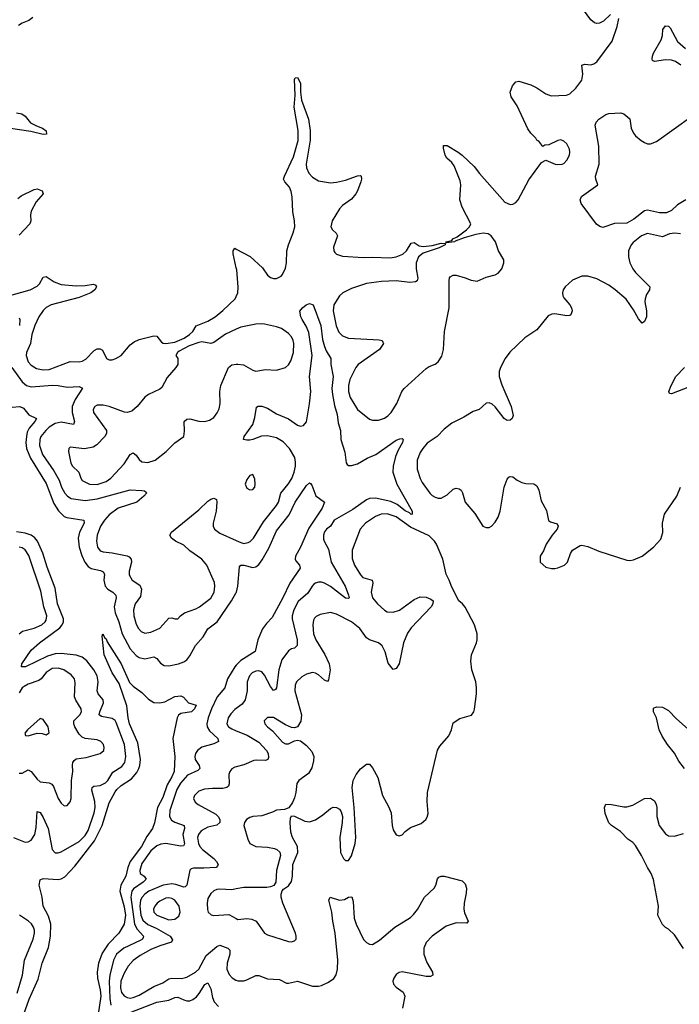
# Model space of a CAD drawing. Header units: inches. Extents: x 1550315 to 1685896, y 510706 to 640504.
# Tile 323 of 452: x 1608552 to 1612962, y 620895 to 627475. Entities that reach past the tile are written whole.
import ezdxf

# ---------------------------------------------------------------- set-up
doc = ezdxf.new("R2010")
doc.units = ezdxf.units.IN
doc.header["$MEASUREMENT"] = 0
doc.layers.add('B6602', color=7, linetype='Continuous')
doc.layers.add('B6612', color=7, linetype='Continuous')

msp = doc.modelspace()

# ---------------------------------------------------------------- linework, layer by layer
at = {"layer": 'B6602', "color": 5}
for points, elevation in [([(1608640.7, 627490), (1608613.4, 627470), (1608570, 627452.4), (1608545, 627435)], 680), ([(1608532, 626852), (1608565.8, 626845.8), (1608588.2, 626830), (1608625.8, 626785.8), (1608664.8, 626764.8), (1608704.7, 626750), (1608730, 626731.3), (1608731.3, 626710), (1608710, 626707.8), (1608627.6, 626727.6), (1608430, 626756.3)], 680), ([(1608539.5, 626280.5), (1608562.5, 626297.5), (1608650, 626340.7), (1608670, 626344.4), (1608703.8, 626330), (1608708.5, 626310), (1608661.5, 626258.5), (1608630, 626194), (1608625.5, 626170), (1608626.4, 626130), (1608620.8, 626110), (1608550, 626035.1)], 680), ([(1610000, 625816.6), (1609979.8, 625910), (1609978.4, 625930), (1609990, 625947.3), (1610000, 625942)], 680), ([(1608470, 625626.5), (1608623.6, 625670), (1608670, 625694.3), (1608685.7, 625710), (1608710, 625753.4), (1608730, 625759.3), (1608782.9, 625722.9), (1608830, 625705.6), (1608930, 625696), (1608990, 625698), (1609046.8, 625706.8), (1609061, 625701), (1609066.8, 625690), (1609054.4, 625670), (1609027.7, 625650), (1608950, 625617.2), (1608762.4, 625570), (1608730, 625551.5), (1608710, 625531.7), (1608681.5, 625490), (1608654.8, 625430), (1608634.4, 625370), (1608624.4, 625310), (1608597.1, 625250), (1608594.7, 625230), (1608610, 625189), (1608630, 625166.2), (1608664.4, 625144.4), (1608710, 625134.6), (1608750, 625136.4), (1608890, 625189.5), (1608950, 625188.7), (1608970, 625193.2), (1608994.1, 625205.9), (1609050, 625263.5), (1609070, 625274), (1609090, 625274), (1609105.5, 625265.5), (1609132.4, 625210), (1609150, 625202), (1609170, 625202.2), (1609195.1, 625210), (1609229.7, 625230), (1609290, 625302.3), (1609317.7, 625322.3), (1609350, 625337.8), (1609450, 625361.7), (1609470, 625359.5), (1609499.4, 625319.4), (1609512.1, 625312.1), (1609530.2, 625310.2), (1609590, 625320.1), (1609653, 625347), (1609688.3, 625370), (1609709.6, 625390), (1609731.6, 625428.4), (1609810, 625459.5), (1609859.6, 625490), (1609910, 625530.3), (1609993.7, 625610), (1610000, 625624.6)], 680), ([(1608550, 625483), (1608553.9, 625470), (1608550.1, 625430)], 660), ([(1610000, 625405.5), (1609927.5, 625372.5), (1609850, 625318), (1609830, 625311.2), (1609770, 625321.4), (1609750, 625317.7), (1609684.9, 625295.1), (1609619.6, 625260.4), (1609606.4, 625250), (1609596.4, 625230), (1609610.3, 625210), (1609608.9, 625170), (1609596.9, 625150), (1609537.2, 625082.8), (1609502.7, 625017.3), (1609490, 625005.1), (1609413.4, 624970), (1609390, 624953), (1609338.3, 624890), (1609301.9, 624858.1), (1609270, 624848.8), (1609252.4, 624852.4), (1609150, 624889.6), (1609110, 624898.7), (1609070, 624898.7), (1609054, 624890), (1609043.7, 624870), (1609045.3, 624850), (1609132.2, 624730), (1609132, 624710), (1609122.6, 624690), (1609067.3, 624632.7), (1609042.8, 624617.2), (1608986.8, 624606.8), (1608890, 624617.2), (1608881, 624610), (1608878, 624590), (1608893.8, 624510), (1608904.7, 624490), (1608948.3, 624450), (1608960.7, 624410), (1608970, 624394.9), (1609018, 624370), (1609070, 624367.9), (1609130, 624387.5), (1609160.8, 624410), (1609250, 624506.3), (1609290, 624568.7), (1609310, 624580.3), (1609330, 624564.9), (1609350, 624536), (1609370, 624520.7), (1609410, 624514.4), (1609458, 624530), (1609531.2, 624590), (1609590, 624647.2), (1609649.6, 624690), (1609654.6, 624725.4), (1609651, 624789), (1609670, 624806), (1609690, 624806.9), (1609750, 624791.1), (1609790, 624790.2), (1609821.8, 624798.2), (1609850, 624815.3), (1609873.5, 624846.5), (1609885.2, 624874.8), (1609892.1, 624910), (1609889.8, 624990), (1609896.5, 625030), (1609947.6, 625150), (1609970, 625168.1), (1610000, 625172)], 680), ([(1608500.3, 625150), (1608570, 625055.3), (1608598, 625030), (1608630, 625020.1), (1608771.8, 625031.8), (1608810.2, 625030.3), (1608870, 625019.6), (1608950, 625023.6), (1608972.3, 625012.3), (1608924.1, 624935.9), (1608903.3, 624890), (1608902.4, 624850), (1608918.2, 624790), (1608912.7, 624770), (1608830, 624785.4), (1608790, 624775.8), (1608750, 624751), (1608726.3, 624730), (1608693.9, 624690), (1608686.7, 624670), (1608685.9, 624630), (1608704.2, 624570), (1608780.5, 624460.5), (1608816.4, 624396.4), (1608832.5, 624350), (1608854.8, 624310), (1608871.3, 624291.3), (1608895.6, 624275.6), (1608990, 624261.5), (1609070, 624272.3), (1609290, 624332.4), (1609370, 624328.5), (1609386.2, 624326.2), (1609397.3, 624317.3), (1609399.3, 624310), (1609383.1, 624290), (1609335.6, 624250), (1609210.3, 624210), (1609150, 624165.4), (1609119.1, 624130), (1609093.1, 624090), (1609071, 624030), (1609065.5, 623990), (1609072, 623950), (1609090, 623925.8), (1609110, 623918.7), (1609170, 623912.5), (1609270.7, 623890.7), (1609284.7, 623884.7), (1609297.2, 623870), (1609299.3, 623850), (1609283.2, 623790), (1609284.7, 623764.7), (1609304.9, 623730), (1609355.4, 623695.4), (1609365.9, 623670), (1609359.3, 623620.7), (1609324, 623570), (1609312.2, 623530), (1609315.5, 623490), (1609330, 623435.8), (1609345.6, 623405.6), (1609365.5, 623385.5), (1609390, 623375.6), (1609430, 623381.5), (1609490, 623407.6), (1609550, 623475.6), (1609570, 623477.6), (1609590, 623470.4), (1609610, 623470.6), (1609627, 623490), (1609654.5, 623510), (1609730, 623536.9), (1609754.7, 623550), (1609830, 623607.9), (1609853.1, 623650), (1609857.7, 623690), (1609854.5, 623714.5), (1609803.5, 623830), (1609769.7, 623870), (1609690, 623926.2), (1609650, 623962.2), (1609594, 623990), (1609566.6, 624010), (1609556.9, 624030), (1609567.1, 624050), (1609750, 624199.6), (1609810, 624258), (1609830, 624271.1), (1609850, 624277.3), (1609868.7, 624268.7), (1609870.2, 624250.2), (1609864.8, 624190), (1609845.9, 624110), (1609846.4, 624090), (1609855.2, 624070), (1609890, 624042.3), (1610000, 623993.5)], 660), ([(1608450, 624881), (1608553, 624890), (1608577.6, 624877.6), (1608614, 624834), (1608664, 624810), (1608654.3, 624790), (1608615.6, 624744.4), (1608602.9, 624717.1), (1608597.1, 624690), (1608594.4, 624650), (1608599, 624610), (1608624, 624544), (1608730, 624375), (1608781.2, 624241.2), (1608812.2, 624192.2), (1608850, 624154.5), (1608867.4, 624147.4), (1608981.6, 624130), (1608982.6, 624110), (1608953, 624050), (1608942.3, 624010), (1608949.1, 623950), (1608967, 623893), (1608987.1, 623850), (1609010, 623821), (1609030, 623807.8), (1609092.8, 623792.8), (1609110, 623784.4), (1609119.6, 623770), (1609115.6, 623730), (1609123.2, 623690), (1609141.1, 623670), (1609174.4, 623650), (1609195.6, 623630), (1609196.5, 623610), (1609185, 623550), (1609190.1, 623510), (1609216.2, 623450), (1609237.6, 623370), (1609290, 623271), (1609330, 623225), (1609350, 623211.9), (1609390, 623204), (1609450, 623217.8), (1609470, 623205.3), (1609493.9, 623173.9), (1609517.8, 623157.8), (1609550, 623156), (1609614.5, 623170), (1609650, 623183), (1609670, 623197.1), (1609690, 623222.6), (1609727.2, 623292.8), (1609778, 623350), (1609810, 623404.9), (1609872.4, 623450), (1609968.9, 623590), (1610000, 623647.1)], 640), ([(1608510.1, 622010.1), (1608590, 621978), (1608610, 621979.6), (1608630, 621991.7), (1608653.4, 622030), (1608662.7, 622077.3), (1608670, 622182.8), (1608690, 622175.8), (1608710, 622144.2), (1608742.3, 622070), (1608770, 621928.8), (1608790, 621908), (1608810, 621907.1), (1608830, 621914.2), (1608950, 621982.8), (1608990, 622023.5), (1609010, 622056.9), (1609050, 622174.4), (1609056.9, 622210), (1609054.3, 622250), (1609034.3, 622325.7), (1609037.4, 622342.6), (1609047.5, 622352.5), (1609090, 622357.8), (1609125.1, 622374.9), (1609141.1, 622390), (1609174.4, 622445.6), (1609235.2, 622484.8), (1609254.7, 622510), (1609262.5, 622550), (1609254.1, 622630), (1609197.3, 622777.3), (1609190, 622790.6), (1609170, 622805.2), (1609098.3, 622818.3), (1609084.4, 622830), (1609088, 622850), (1609113.8, 622910), (1609109.9, 622929.9), (1609077.7, 622970), (1609070.6, 622990), (1609078, 623050), (1609069.3, 623090), (1609047, 623130), (1609002.4, 623190), (1608970, 623214.3), (1608930, 623227.5), (1608830, 623239.1), (1608790, 623237.8), (1608738.8, 623221.2), (1608590.4, 623150), (1608565.1, 623150), (1608567.8, 623170), (1608630, 623261.3), (1608685.5, 623310), (1608819.9, 623410), (1608837, 623430), (1608845.2, 623450), (1608846.2, 623470), (1608806.3, 623570), (1608790, 623676), (1608735.9, 623815.9), (1608707.4, 623910), (1608672.6, 623990), (1608653.1, 624013.1), (1608630, 624029.4), (1608590, 624043.4), (1608531.7, 624051.7)], 640), ([(1608550, 623370.2), (1608571.3, 623388.7), (1608650, 623409.5), (1608701.4, 623430), (1608723.2, 623450), (1608730, 623462.3), (1608734, 623490), (1608714.5, 623550), (1608694.9, 623654.9), (1608613.1, 623893.1), (1608590, 623932.4), (1608570, 623945.2), (1608550, 623949.9)], 660), ([(1608570, 620796.9), (1608616.1, 620930), (1608677, 621063), (1608701.7, 621170), (1608744.7, 621275.3), (1608759.2, 621350), (1608760.9, 621430), (1608744.2, 621484.2), (1608709.8, 621550), (1608703.5, 621610), (1608683.1, 621690), (1608690, 621727.3), (1608710, 621734.4), (1608808.7, 621728.7), (1608830, 621732.3), (1608853.6, 621746.4), (1608921.3, 621818.7), (1609053.1, 621986.9), (1609103, 622090), (1609150, 622240.3), (1609190, 622313.8), (1609201, 622330), (1609230, 622355.9), (1609299, 622401), (1609335.7, 622444.3), (1609348.9, 622470), (1609356.2, 622490), (1609359.9, 622530), (1609341.8, 622641.8), (1609286.7, 622770), (1609277.2, 622810), (1609268.3, 622888.3), (1609217.8, 623037.8), (1609170, 623109.6), (1609116.9, 623230), (1609104.5, 623355.5), (1609108.7, 623370), (1609120.7, 623340.7), (1609130, 623336), (1609136.7, 623316.7), (1609230, 623170.3), (1609285.9, 623045.9), (1609310, 623020.3), (1609370, 622979.5), (1609413.7, 622933.7), (1609450, 622911.7), (1609490, 622908.4), (1609522.8, 622917.2), (1609590, 622950.7), (1609630, 622956), (1609646.4, 622946.4), (1609682, 622910), (1609733, 622893), (1609720.7, 622870), (1609700.5, 622850), (1609630, 622838), (1609613.5, 622826.5), (1609604.2, 622810), (1609575.6, 622670), (1609589.2, 622550), (1609584.8, 622450), (1609570, 622414.5), (1609537.9, 622362.1), (1609510, 622277.2), (1609473.7, 622210), (1609453, 622107), (1609439.5, 622070), (1609403, 622017), (1609365.7, 621950), (1609291.7, 621850), (1609275.6, 621810), (1609261.1, 621750), (1609229.1, 621690.9), (1609221.7, 621650), (1609250, 621546.3), (1609258.9, 621490), (1609250.1, 621429.9), (1609215.4, 621370), (1609143.3, 621296.7), (1609104, 621236), (1609079.3, 621170), (1609070.1, 621110), (1609072.9, 621070), (1609090.9, 620990.9), (1609095.4, 620950), (1609077.5, 620830)], 620), ([(1608550, 622438.3), (1608570, 622440.3), (1608610, 622461.7), (1608630, 622450.3), (1608670, 622398.2), (1608690, 622381.4), (1608750, 622374.3), (1608766.8, 622366.8), (1608778.5, 622350), (1608810, 622270.6), (1608830, 622238), (1608850, 622220.5), (1608870, 622223), (1608890, 622247.3), (1608896, 622270), (1608899.4, 622390), (1608908.2, 622450), (1608906.4, 622493.6), (1608907.8, 622510), (1608915.9, 622524.1), (1608930, 622534.2), (1608995.8, 622544.2), (1609089.8, 622570.2), (1609114, 622590), (1609117.7, 622610), (1609113.5, 622630), (1609094, 622650), (1609070, 622661.1), (1608990, 622671.6), (1608970, 622679.3), (1608950, 622699.1), (1608921.9, 622750), (1608913.4, 622770), (1608913.3, 622790), (1608954.2, 622830), (1608964.6, 622850), (1608963.5, 622870), (1608928.2, 622928.2), (1608919.8, 622950), (1608922.7, 623042.7), (1608917.8, 623070), (1608897.1, 623097.1), (1608846.6, 623130), (1608810, 623142.1), (1608770, 623138.3), (1608730, 623113.2), (1608695.8, 623070), (1608681.5, 623058.5), (1608610, 623034.1), (1608581.6, 623018.4), (1608570, 623008.8), (1608550, 622975.8)], 660), ([(1610000, 623160.7), (1609990, 623149.8), (1609941.2, 623070), (1609922.7, 623010), (1609872.4, 622950), (1609834, 622870), (1609811.4, 622810), (1609804, 622770), (1609805.2, 622750), (1609821.2, 622721.2), (1609877.2, 622670), (1609882, 622650), (1609850, 622635.7), (1609770, 622612.6), (1609740.6, 622590), (1609727.5, 622570), (1609722.3, 622550), (1609725.5, 622530), (1609752, 622490), (1609756.1, 622470), (1609742.3, 622457.7), (1609674.9, 622425.1), (1609627, 622373), (1609602.6, 622330), (1609555.9, 622190), (1609554.6, 622150), (1609566.3, 622126.3), (1609590, 622112.1), (1609651.3, 622090), (1609653.6, 622070), (1609643.3, 622030), (1609653.7, 621966.3), (1609646.5, 621953.5), (1609630, 621951.8), (1609530, 621968.6), (1609496, 621964), (1609470, 621954.1), (1609430, 621921.1), (1609370, 621834.8), (1609355.4, 621790), (1609358, 621770), (1609384.6, 621750), (1609398.2, 621730), (1609378.6, 621710), (1609313.9, 621666.1), (1609302.9, 621650), (1609295.5, 621610), (1609320.1, 621430), (1609337.1, 621397.1), (1609380.6, 621350), (1609378.4, 621341.6), (1609374.2, 621330), (1609358.7, 621321.3), (1609248.1, 621270), (1609200.2, 621230), (1609179.2, 621190), (1609154.9, 621090), (1609150.4, 621050), (1609154.2, 620934.2), (1609160.8, 620890)], 640), ([(1610000, 622871.6), (1609990, 622864.1), (1609963.1, 622836.9), (1609946, 622810), (1609938, 622770), (1609948.3, 622750), (1609970, 622734.8), (1610000, 622722.8)], 660), ([(1610000, 622482.4), (1609990, 622479.7), (1609971, 622469), (1609956.1, 622450), (1609949.4, 622430.6), (1609952, 622368), (1609948.2, 622351.8), (1609937.2, 622342.8), (1609910, 622337.3), (1609842.3, 622337.7), (1609787.4, 622332.6), (1609750, 622318.5), (1609721.1, 622290), (1609715.3, 622270), (1609725.7, 622245.7), (1609744.4, 622230), (1609864.5, 622164.5), (1609879.7, 622150), (1609890.1, 622130.1), (1609890.6, 622109.4), (1609870, 622091.6), (1609810, 622077.6), (1609766, 622054), (1609747.3, 622030), (1609741.9, 622010), (1609747.3, 621970), (1609757.1, 621950), (1609773.6, 621930), (1609850.8, 621870), (1609867.8, 621850), (1609878.9, 621830), (1609877.2, 621822.8), (1609866, 621810), (1609784.1, 621804.1), (1609714.9, 621805.1), (1609699.5, 621800.5), (1609688.8, 621791.2), (1609670.1, 621690), (1609659.1, 621680.9), (1609650, 621677.3), (1609596, 621696), (1609570, 621699.7), (1609510.9, 621690.9), (1609416.8, 621650), (1609388.3, 621630), (1609370.1, 621610), (1609360.3, 621590), (1609355, 621550), (1609362.3, 621490), (1609376.1, 621456.1), (1609408.1, 621428.1), (1609464.4, 621404.4), (1609558, 621350), (1609573.9, 621326.1), (1609566.4, 621310), (1609490, 621286.3), (1609430, 621261.8), (1609358.1, 621221.9), (1609311.5, 621188.5), (1609278.6, 621150), (1609250, 621101.8), (1609229.2, 621050), (1609225.6, 621005.6), (1609233.8, 620973.8), (1609250, 620952), (1609270, 620940.5), (1609290, 620936.8), (1609310, 620939.2), (1609350, 620955), (1609450, 621013.5), (1609510, 621038.2), (1609550, 621063.9), (1609570, 621070.1), (1609633.6, 621066.4), (1609670, 621076.6), (1609727.6, 621110), (1609749.8, 621130), (1609799.4, 621220.6), (1609870, 621281.5), (1609890, 621290.2), (1609944.9, 621270), (1609956.7, 621256.7), (1609956.8, 621230), (1609939.8, 621170), (1609937.2, 621130), (1609952.9, 621092.9), (1609972.1, 621072.1), (1609996.7, 621056.7), (1610000, 621055.6)], 660), ([(1610000, 621665.5), (1609970, 621659.1), (1609890, 621664), (1609870, 621661.1), (1609850, 621652.6), (1609830, 621635.1), (1609810, 621602), (1609805.7, 621570), (1609807.4, 621527.4), (1609813.4, 621510), (1609832.3, 621492.3), (1609850, 621488.9), (1609950, 621495.3), (1610000, 621467.2)], 680), ([(1608535.8, 620970), (1608571, 621090), (1608584.5, 621190), (1608641.6, 621330), (1608651.1, 621370), (1608651.1, 621390), (1608645.4, 621410), (1608631.7, 621431.7), (1608610.9, 621450.9), (1608551.4, 621490)], 640), ([(1609290, 620840.1), (1609470, 620908.1), (1609550, 620922.2), (1609590, 620941.2), (1609610, 620942.8), (1609650, 620924.2), (1609670, 620918.3), (1609690, 620919), (1609710, 620926.4), (1609734.2, 620945.8), (1609752.7, 620967.3), (1609790, 621027.8), (1609810, 621038), (1609830, 620999.1), (1609840.9, 620940.9), (1609852.2, 620912.2), (1609880.9, 620880.9)], 640)]:
    msp.add_lwpolyline(points, dxfattribs=dict(at, elevation=elevation))
at = {"layer": 'B6602', "color": 5, "elevation": 680}
for points in [[(1608690, 622804), (1608604, 622730), (1608587.7, 622707.7), (1608591.3, 622691.3), (1608610, 622688.2), (1608670, 622706.4), (1608703.8, 622703.8), (1608730, 622694.8), (1608749, 622710), (1608743.7, 622750), (1608710, 622799)], [(1609550, 621606), (1609530, 621603), (1609490, 621584.2), (1609471.3, 621570), (1609455.4, 621550), (1609447.3, 621530), (1609448.6, 621510), (1609469.1, 621490), (1609550, 621460.4), (1609590, 621463.7), (1609616.2, 621483.8), (1609625.6, 621510), (1609617.9, 621550), (1609590, 621591.2), (1609570, 621602.4)]]:
    msp.add_lwpolyline(points, close=True, dxfattribs=at)
at = {"layer": 'B6612', "color": 5}
for points, elevation in [([(1612500.7, 627510), (1612455.1, 627464.9), (1612428.8, 627451.2), (1612410, 627449.7), (1612394.6, 627454.6), (1612370, 627473.6), (1612279.3, 627599.3)], 680), ([(1610000, 625942), (1610092.5, 625892.5), (1610176.3, 625816.3), (1610210, 625767.2), (1610230, 625751.7), (1610250, 625744.9), (1610270, 625744.6), (1610299.3, 625760.7), (1610310, 625772.7), (1610330, 625814.8), (1610336.2, 625850), (1610338.5, 625930), (1610349.1, 625970), (1610381.4, 626050), (1610391.4, 626090), (1610389.9, 626130), (1610377.2, 626190), (1610373, 626290), (1610367, 626327), (1610355.1, 626355.1), (1610325.6, 626390), (1610316.8, 626410), (1610321.5, 626430), (1610382.8, 626557.2), (1610413.8, 626666.2), (1610413.4, 626733.4), (1610387.2, 626890), (1610394, 626970), (1610390, 627074), (1610394.6, 627085.4), (1610410, 627087.3), (1610430, 627050.8), (1610428.7, 626990), (1610437.3, 626937.3), (1610483.8, 626810), (1610495, 626735), (1610494.1, 626670), (1610467.6, 626510), (1610470, 626485.5), (1610485.2, 626450), (1610510, 626421.6), (1610550, 626398.2), (1610630, 626384.6), (1610670, 626388.9), (1610730, 626403.1), (1610810.5, 626430.5), (1610830, 626433.4), (1610834, 626430), (1610836.4, 626410), (1610831.8, 626390), (1610810.4, 626330), (1610798.4, 626310), (1610770, 626276.2), (1610710, 626233), (1610690, 626211.5), (1610640.8, 626130), (1610633.4, 626090), (1610642.4, 626070), (1610668.9, 626048.9), (1610677, 626030), (1610650, 625955.3), (1610651.6, 625930), (1610658.4, 625918.4), (1610670, 625907.9), (1610710, 625893.8), (1610850, 625885.5), (1610910, 625888.4), (1611030, 625884.2), (1611070, 625890.2), (1611113, 625907), (1611138.9, 625930), (1611170, 625982), (1611190, 625984.9), (1611222.7, 625962.8), (1611250, 625958.7), (1611310, 625964.9), (1611370, 625980.3), (1611398, 625978), (1611397.3, 625970), (1611356, 625950), (1611250, 625914.7), (1611218.9, 625890), (1611202, 625850), (1611202.4, 625810), (1611213.3, 625746.7), (1611210.3, 625729.7), (1611198.2, 625721.8), (1611160.9, 625719.1), (1611070, 625729.9), (1610970, 625725.5), (1610870, 625710.6), (1610770, 625679.3), (1610713.6, 625650), (1610689.2, 625630), (1610653.2, 625570), (1610648.6, 625530), (1610669, 625429), (1610686.5, 625386.5), (1610710, 625362), (1610750, 625346), (1610956, 625336), (1610975.5, 625330), (1610980.7, 625320.7), (1610984.2, 625310), (1610957.6, 625270), (1610815.5, 625170), (1610798.9, 625150), (1610758.6, 625070), (1610750.2, 625030), (1610750.2, 624990.2), (1610761.1, 624950), (1610810, 624870.3), (1610890, 624804.9), (1610910, 624797.3), (1610950, 624798.6), (1610990, 624811.3), (1611013.6, 624826.4), (1611035.3, 624850), (1611074.5, 624910), (1611106.2, 624990), (1611122.6, 625010), (1611270, 625143.8), (1611290, 625158), (1611330, 625173), (1611350, 625187.7), (1611373.7, 625226.3), (1611384.7, 625270), (1611391.2, 625390), (1611422.6, 625550), (1611423.6, 625730), (1611425.1, 625750), (1611430, 625757.3), (1611450, 625767.7), (1611470, 625766.4), (1611530, 625750.3), (1611570, 625732.9), (1611610, 625727.8), (1611670, 625754.3), (1611730, 625770.3), (1611750, 625781.3), (1611775.8, 625810), (1611789.7, 625850), (1611788.3, 625870), (1611752.8, 625930), (1611733.8, 625990), (1611704.5, 626030), (1611684.1, 626044.1), (1611650, 626047.9), (1611601.5, 626038.5), (1611523.6, 626016.4), (1611464.4, 625995.6), (1611458.8, 625990), (1611403.1, 625983.1), (1611402, 625990), (1611442, 625998), (1611447.6, 626010), (1611476.6, 626023.4), (1611538.4, 626070), (1611559.6, 626090), (1611567.3, 626110), (1611510, 626221.2), (1611495.6, 626270), (1611502, 626370), (1611497.3, 626397.2), (1611457.8, 626497.8), (1611440.6, 626520.6), (1611408, 626550), (1611396.3, 626570), (1611384.9, 626615.1), (1611386.3, 626633.7), (1611410, 626633.8), (1611484.4, 626590), (1611510.2, 626570), (1611590, 626492.8), (1611626.1, 626446.1), (1611794.9, 626254.9), (1611830, 626239.6), (1611850, 626242), (1611870, 626252), (1611884.4, 626270), (1611956.6, 626403.4), (1612040.8, 626519.2), (1612070, 626536), (1612131.3, 626510), (1612150, 626506.3), (1612179.3, 626510), (1612190, 626514.3), (1612210, 626534.9), (1612227.2, 626570), (1612230.6, 626590), (1612228, 626610), (1612210, 626645.1), (1612190, 626663.5), (1612170, 626671.6), (1612150, 626667.3), (1612090, 626639), (1612063.6, 626636.4), (1612050, 626628), (1612022, 626662), (1612010, 626668.7), (1612003.2, 626683.2), (1611970, 626716.2), (1611950, 626745.1), (1611878, 626898), (1611838.2, 626958.2), (1611831.2, 626990), (1611846.5, 627033.5), (1611870, 627059.3), (1611890, 627063.1), (1611970, 627039.6), (1612010, 627019), (1612070, 626978.6), (1612105.3, 626965.3), (1612208, 626970), (1612230, 626979.6), (1612270, 627017.6), (1612309.8, 627070.2), (1612317.7, 627110), (1612310, 627170.7), (1612330, 627177.6), (1612370, 627173.6), (1612390, 627179), (1612410, 627194), (1612513.1, 627330), (1612546.3, 627430), (1612557.2, 627482.8)], 680), ([(1612970.9, 627170.9), (1612935.2, 627195.2), (1612910, 627204.8), (1612870, 627207.2), (1612796, 627196), (1612782.9, 627202.9), (1612779.3, 627210), (1612782, 627230), (1612789.5, 627250), (1612840.1, 627339.9), (1612849.6, 627370), (1612852.3, 627410), (1612870, 627434), (1612890, 627430.8), (1612899.9, 627419.9), (1612949.4, 627329.4), (1613003.1, 627283.1)], 660), ([(1613005.5, 626270), (1612950, 626236.9), (1612910, 626199.9), (1612875.6, 626184.4), (1612830, 626183.8), (1612750, 626202.2), (1612730, 626197.8), (1612658.5, 626141.5), (1612610, 626115.2), (1612528, 626112), (1612450, 626085.7), (1612430, 626092.6), (1612408.3, 626108.3), (1612305.5, 626245.5), (1612298, 626270), (1612307, 626293), (1612417, 626370), (1612402.9, 626410), (1612401.3, 626430), (1612425.1, 626510), (1612424, 626630), (1612399.5, 626770), (1612406.6, 626790), (1612422.7, 626810), (1612470, 626841.6), (1612491.5, 626848.5), (1612570, 626853), (1612590, 626845.5), (1612631.7, 626811.7), (1612640.8, 626750), (1612656.6, 626716.6), (1612670, 626699.5), (1612707, 626667), (1612730, 626652.9), (1612750, 626646), (1612770, 626645.2), (1612810, 626660.2), (1613045.1, 626830)], 660), ([(1612970, 626043.1), (1612932.5, 626047.5), (1612895.9, 626044.1), (1612850, 626024), (1612750, 626046.6), (1612710, 626029.8), (1612653.5, 625986.5), (1612639.5, 625970), (1612622.7, 625930), (1612621.8, 625890), (1612630.2, 625850), (1612650, 625810.3), (1612670, 625784.6), (1612763.7, 625690), (1612762.6, 625670), (1612742.7, 625637.3), (1612732.8, 625610), (1612731.8, 625590), (1612743.2, 625530), (1612741.7, 625490), (1612730, 625457.2), (1612712.5, 625447.5), (1612690, 625475.1), (1612656.4, 625536.4), (1612606.8, 625606.8), (1612533.5, 625670), (1612490, 625700.3), (1612410, 625742.8), (1612350, 625759.8), (1612310, 625759.7), (1612246.8, 625733.2), (1612199.5, 625690), (1612186, 625670), (1612181.2, 625650), (1612182.9, 625630), (1612190, 625615.8), (1612230.2, 625570), (1612242, 625550), (1612245.2, 625530), (1612237, 625503), (1612230, 625496.9), (1612210, 625496), (1612130, 625509.8), (1612110, 625507), (1612084.7, 625495.3), (1612010, 625402.9), (1611930, 625347.6), (1611828.2, 625251.8), (1611798, 625210), (1611765.5, 625150), (1611756.5, 625123.5), (1611757.1, 625090), (1611774.9, 625034.9), (1611837.1, 624890), (1611850.8, 624830), (1611844.7, 624810), (1611830, 624799), (1611810, 624797.2), (1611790, 624809.2), (1611730, 624886.6), (1611710, 624904.5), (1611690, 624914.5), (1611670, 624912.7), (1611624.7, 624870), (1611583.4, 624856.6), (1611522, 624818), (1611441.2, 624778.8), (1611390, 624738.9), (1611342.6, 624690), (1611276.1, 624643.9), (1611246.4, 624610), (1611230, 624583), (1611209.3, 624530), (1611210.2, 624470), (1611229.5, 624409.5), (1611242.7, 624382.7), (1611294.9, 624310), (1611310, 624294.9), (1611330, 624284.2), (1611350, 624278), (1611370, 624278), (1611410, 624298.4), (1611450, 624336.4), (1611470, 624343.1), (1611490, 624339.5), (1611503, 624330), (1611513.4, 624313.4), (1611530.4, 624250), (1611593.8, 624173.8), (1611648.9, 624090), (1611670, 624081.7), (1611690, 624082), (1611706, 624090), (1611730, 624116.3), (1611751.5, 624150), (1611764.2, 624190), (1611790, 624351.3), (1611810, 624404.7), (1611822.5, 624417.5), (1611830, 624422.8), (1611850, 624420.7), (1611878.4, 624398.4), (1611910, 624381.6), (1611935.3, 624375.3), (1611990, 624372.3), (1612010, 624360.3), (1612023.2, 624330), (1612038.4, 624258.4), (1612074.2, 624194.2), (1612088.1, 624128.1), (1612099.8, 624119.8), (1612144.7, 624104.7), (1612151, 624090), (1612144.7, 624070), (1612111.3, 624030), (1612071.3, 623970), (1612054.4, 623925.6), (1612031.3, 623890), (1612031.3, 623850), (1612070, 623816), (1612107.5, 623807.5), (1612130, 623807.3), (1612150, 623810.8), (1612195.3, 623830), (1612214, 623850), (1612233.6, 623906.4), (1612248, 623930), (1612298.6, 623961.4), (1612310, 623964), (1612350, 623954.9), (1612423.4, 623923.4), (1612610, 623863), (1612630, 623860.5), (1612655.3, 623864.7), (1612713.2, 623890), (1612790, 623950.7), (1612837.6, 624002.4), (1612852, 624048), (1612849.5, 624110.5), (1612862.7, 624170), (1612945.1, 624290), (1612969.6, 624350)], 680), ([(1610000, 625624.6), (1610010.6, 625649.4), (1610013.5, 625686.5), (1610003, 625803), (1610000, 625816.6)], 680), ([(1610000, 623993.5), (1610030, 623980.2), (1610050, 623974.5), (1610080.2, 623979.8), (1610093.2, 623986.8), (1610115.5, 624010), (1610181.6, 624118.4), (1610270, 624227.1), (1610281.9, 624250), (1610297.8, 624310), (1610347.2, 624370), (1610372.1, 624407.9), (1610387.9, 624450), (1610395.3, 624490), (1610396.7, 624516.6), (1610391, 624550), (1610355, 624610), (1610313.9, 624653.9), (1610270, 624679.9), (1610210, 624694.5), (1610168.1, 624691.9), (1610110, 624668.1), (1610090, 624664.5), (1610070, 624664), (1610049, 624670), (1610052.3, 624690), (1610111.1, 624770), (1610124.8, 624815.2), (1610135.6, 624884.4), (1610147.2, 624892.8), (1610170, 624892.6), (1610210, 624878.5), (1610270, 624839.7), (1610350, 624806.4), (1610410, 624764.7), (1610430, 624758.3), (1610450, 624762), (1610470, 624788), (1610490, 624906.8), (1610498.8, 624990), (1610490.5, 625090), (1610508.1, 625230), (1610484.9, 625384.9), (1610466.8, 625426.8), (1610439.7, 625470), (1610431.6, 625490), (1610426, 625526), (1610442.7, 625550), (1610467.8, 625570), (1610490, 625577.4), (1610513.4, 625570), (1610564.8, 625430), (1610577.5, 625337.5), (1610590.1, 625290), (1610601, 625261), (1610631.4, 625210), (1610631.6, 625170), (1610648.7, 625090), (1610639.9, 625010), (1610642.4, 624970), (1610657, 624897), (1610675.2, 624835.2), (1610680.9, 624780.9), (1610697.4, 624730), (1610699.2, 624670), (1610725.1, 624585.1), (1610733.8, 624513.8), (1610741.4, 624501.4), (1610750, 624495.3), (1610770, 624495.2), (1610810, 624506.8), (1610875.5, 624544.5), (1610932.1, 624567.9), (1611070, 624664), (1611094.6, 624674.6), (1611110, 624675.8), (1611115.8, 624670), (1611112.1, 624650), (1611081.9, 624598.1), (1611064.3, 624555.7), (1611048.8, 624490), (1611046.8, 624450), (1611073.6, 624370), (1611175.6, 624190), (1611176, 624170), (1611170, 624168.8), (1611159.2, 624179.2), (1611130, 624192.7), (1611075.1, 624235.1), (1611034.1, 624254.1), (1610930, 624276.6), (1610890, 624274.7), (1610870, 624265.7), (1610778.8, 624201.2), (1610653.7, 624130), (1610629.3, 624090.7), (1610603.7, 624070), (1610590, 624051.8), (1610583.6, 624030), (1610583.8, 624003.8), (1610587, 623990), (1610616.6, 623936.6), (1610635, 623850), (1610727.3, 623690), (1610751.4, 623630), (1610754.4, 623610), (1610750, 623605.6), (1610730, 623608.1), (1610630, 623686.3), (1610590, 623708.2), (1610570, 623714.8), (1610550, 623715.3), (1610530, 623709.7), (1610518.6, 623701.4), (1610506.9, 623690), (1610478.1, 623641.9), (1610413.8, 623586.2), (1610384.5, 623530), (1610373.9, 623490), (1610374.5, 623470), (1610407.6, 623330), (1610408.1, 623291.9), (1610390, 623275.8), (1610370, 623269.7), (1610350, 623256.9), (1610303.9, 623196.1), (1610284.3, 623130), (1610270, 623009), (1610262.4, 622997.6), (1610250, 622991.6), (1610230, 623018.7), (1610190, 623093.3), (1610170, 623115.9), (1610150, 623123.5), (1610130, 623121.6), (1610105.5, 623110), (1610088.2, 623090), (1610073.6, 623050), (1610072.4, 622990), (1610060.2, 622930), (1610039.2, 622900.8), (1610000, 622871.6)], 660), ([(1610000, 625172), (1610010, 625173.4), (1610048.6, 625168.6), (1610110, 625131.6), (1610130, 625126.7), (1610196.1, 625136.1), (1610270, 625131.7), (1610330, 625150.3), (1610350, 625168.5), (1610365.8, 625194.2), (1610382.8, 625250), (1610384.4, 625310), (1610381.6, 625330), (1610370, 625355.1), (1610350, 625376.8), (1610302.4, 625410), (1610270, 625422.2), (1610190, 625439.4), (1610170, 625442.5), (1610130, 625439.5), (1610030, 625419.1), (1610000, 625405.5)], 680), ([(1613070, 625036.4), (1612910, 624975.1), (1612896.4, 624976.4), (1612892.7, 624990), (1612907.1, 625030), (1612937.7, 625090), (1612995.8, 625150)], 680), ([(1610000, 623647.1), (1610001.6, 623650), (1610011.1, 623690), (1610022.6, 623817.4), (1610031.3, 623828.7), (1610049.8, 623830.2), (1610110, 623812.8), (1610130, 623817.5), (1610150, 623834), (1610173.9, 623866.1), (1610218, 623942), (1610270, 624058.2), (1610354, 624166), (1610394.2, 624250), (1610470, 624362.4), (1610490, 624378.8), (1610495.5, 624375.5), (1610504.9, 624364.9), (1610532.1, 624292.1), (1610590.4, 624250.4), (1610574.2, 624210), (1610484.2, 624075.8), (1610430.1, 623949.9), (1610396.8, 623890), (1610395, 623870), (1610399.1, 623859.1), (1610422.6, 623830), (1610427.7, 623810), (1610358, 623710), (1610310.6, 623610), (1610239.6, 623480.4), (1610201.2, 623438.8), (1610176.2, 623403.8), (1610144, 623330), (1610126.5, 623253.5), (1610030, 623193.4), (1610000, 623160.7)], 640), ([(1610000, 621467.2), (1610010, 621461.6), (1610070, 621468.5), (1610104.4, 621464.4), (1610133.4, 621450), (1610190, 621371), (1610210, 621359.1), (1610350, 621313.7), (1610370, 621312.4), (1610390, 621319.1), (1610399.5, 621330), (1610400.5, 621350), (1610395.1, 621370), (1610312.4, 621570), (1610300.5, 621610), (1610300.7, 621630), (1610307.3, 621652.7), (1610315.6, 621664.4), (1610350, 621686.4), (1610370, 621714.8), (1610376.1, 621750), (1610378.9, 621830), (1610412.6, 621910), (1610409.6, 621950), (1610376.2, 622010), (1610366, 622046), (1610359.5, 622110), (1610362, 622138), (1610370, 622154), (1610390, 622151.3), (1610459.5, 622119.5), (1610490, 622114.4), (1610530, 622127.2), (1610579.6, 622160.4), (1610630, 622202.4), (1610648.5, 622211.5), (1610670, 622210.4), (1610690, 622199.1), (1610702, 622182), (1610710.6, 622150), (1610708.8, 622110), (1610693.1, 622010), (1610697.4, 621910), (1610716.3, 621870), (1610730, 621856.3), (1610750, 621856.3), (1610770, 621886), (1610794, 621970), (1610798.9, 622010), (1610789.4, 622210.6), (1610775.3, 622344.7), (1610781.6, 622390), (1610800.9, 622430), (1610830, 622467.3), (1610870, 622499.1), (1610890, 622498.8), (1610910, 622476), (1610946.4, 622410), (1610977, 622290), (1611017.4, 622217.4), (1611034.9, 622174.9), (1611042.6, 622090), (1611050, 622061), (1611070, 622027.3), (1611090, 622020.7), (1611110, 622027.7), (1611129.7, 622050.3), (1611164.4, 622075.6), (1611235.9, 622104.1), (1611266.3, 622130), (1611275.6, 622144.4), (1611282.4, 622170), (1611275.4, 622250), (1611277.4, 622310), (1611346.3, 622593.7), (1611361.2, 622618.8), (1611422, 622690), (1611438.7, 622730), (1611450, 622774.8), (1611494.8, 622805.2), (1611572.3, 622827.7), (1611588.7, 622850), (1611593.6, 622866.4), (1611606.6, 622970), (1611607, 623010), (1611600.7, 623050), (1611574.5, 623130), (1611568.2, 623188.2), (1611573.3, 623230), (1611607, 623310), (1611609.6, 623330), (1611609.5, 623370), (1611592.3, 623430), (1611530, 623549), (1611511.7, 623571.7), (1611489, 623590), (1611442, 623682), (1611424, 623730), (1611402.7, 623770), (1611382, 623870), (1611339.4, 623970), (1611326.4, 623990), (1611290, 624024.6), (1611164.1, 624084.1), (1611070, 624151.3), (1611010, 624171.4), (1610969, 624171), (1610930, 624155.7), (1610864.4, 624110), (1610829, 624071), (1610774.7, 623930), (1610774.9, 623874.9), (1610790.2, 623830), (1610830, 623765.7), (1610847, 623747), (1610909, 623729), (1610914, 623710), (1610901.3, 623650), (1610911.1, 623610), (1610945.2, 623570), (1610990, 623529.1), (1611010, 623518.5), (1611050, 623514.9), (1611091.7, 623528.3), (1611190, 623599.3), (1611230, 623618), (1611270, 623614.8), (1611301.4, 623601.4), (1611316, 623590), (1611314.8, 623570), (1611302, 623550), (1611170.1, 623409.9), (1611144.4, 623375.6), (1611117.2, 623310), (1611088.9, 623171.1), (1611070, 623139.3), (1611050, 623132.3), (1611014.6, 623174.6), (1610994.8, 623250), (1610975.8, 623290), (1610950.6, 623310.6), (1610890, 623330.9), (1610870, 623344.4), (1610826.1, 623406.1), (1610770, 623449.8), (1610670, 623502), (1610630, 623513.8), (1610560.7, 623499.3), (1610533.7, 623486.3), (1610524.2, 623475.8), (1610517.5, 623462.5), (1610512, 623430), (1610517.1, 623370), (1610531, 623330), (1610593.1, 623233.1), (1610620.1, 623170), (1610626.8, 623130), (1610617.1, 623062.9), (1610610, 623051.8), (1610590, 623060.4), (1610550, 623095.5), (1610530, 623107.8), (1610510, 623112.8), (1610470, 623100.3), (1610437.6, 623082.4), (1610403.6, 623050), (1610393, 623027), (1610391.3, 622988.7), (1610436.6, 622830), (1610432.7, 622787.3), (1610410, 622749.4), (1610390, 622741.6), (1610370, 622744.2), (1610330, 622762), (1610250, 622810.8), (1610210, 622810.9), (1610187, 622790), (1610192, 622770), (1610208.9, 622750), (1610242, 622722), (1610310, 622647.6), (1610330, 622636.5), (1610350, 622635.3), (1610390, 622654.9), (1610410, 622659.3), (1610430, 622655.5), (1610470, 622624.2), (1610505.3, 622585.3), (1610519.2, 622550), (1610517.3, 622522.7), (1610505.3, 622474.7), (1610483.5, 622436.5), (1610418.4, 622390), (1610404.2, 622370), (1610398.7, 622310), (1610390, 622275.3), (1610375.9, 622244.1), (1610351.3, 622208.7), (1610323.6, 622196.4), (1610270, 622192.3), (1610242, 622178), (1610170, 622153.3), (1610110.4, 622149.6), (1610090, 622142.9), (1610067.7, 622130), (1610054.9, 622110), (1610050.4, 622090), (1610077.6, 621997.6), (1610090.8, 621970), (1610130, 621950.4), (1610210, 621944.4), (1610255.8, 621935.8), (1610271, 621930), (1610290.4, 621910.4), (1610295.5, 621890), (1610268.9, 621790), (1610265.5, 621710), (1610250.4, 621689.6), (1610230, 621679.6), (1610205.1, 621674.9), (1610050, 621676.2), (1610000, 621665.5)], 680), ([(1612997.2, 622470), (1612959.6, 622519.6), (1612930, 622572.7), (1612882.7, 622630), (1612847.3, 622687.3), (1612826, 622730), (1612809.3, 622809.3), (1612789, 622850), (1612790, 622874), (1612810, 622882), (1612850, 622881), (1612890, 622858), (1612942.5, 622802.5), (1613101.1, 622661.1)], 660), ([(1610000, 622722.8), (1610073.5, 622693.5), (1610150, 622646.7), (1610202.1, 622590), (1610212.4, 622570), (1610216.2, 622543.8), (1610210.2, 622529.8), (1610195, 622525), (1610133.1, 622526.9), (1610116.5, 622523.5), (1610050, 622495.6), (1610000, 622482.4)], 660), ([(1612990, 621268.7), (1612930, 621358), (1612890, 621398), (1612870, 621408), (1612848.9, 621428.9), (1612818, 621490), (1612822, 621550), (1612789.3, 621729.3), (1612774, 621770), (1612750, 621808), (1612709, 621890), (1612670, 621955.3), (1612650, 621975.3), (1612618, 621998), (1612569.1, 622049.1), (1612508, 622090), (1612490, 622108), (1612466, 622170), (1612462, 622210), (1612470, 622231.3), (1612509, 622231), (1612590, 622214), (1612610, 622214.8), (1612650, 622224.7), (1612730, 622271), (1612770, 622271.3), (1612794.8, 622254.8), (1612806, 622230), (1612811, 622210), (1612810.9, 622149.1), (1612828.2, 622090), (1612870, 622034.8), (1612890, 622020.7), (1612930, 622019.1), (1612990, 622037.3)], 660), ([(1610000, 621055.6), (1610011.5, 621051.5), (1610050, 621052.6), (1610070, 621057.6), (1610130, 621086.5), (1610150, 621086.7), (1610210, 621064.1), (1610290, 621060.3), (1610336.1, 621036.1), (1610350, 621035.3), (1610410, 621050.3), (1610510, 621015.8), (1610550, 621015.8), (1610570, 621021.3), (1610617.3, 621042.7), (1610651.7, 621068.3), (1610668.2, 621091.8), (1610678, 621130), (1610678.8, 621190), (1610660.5, 621370), (1610645.3, 621450), (1610639.8, 621510), (1610618.7, 621590), (1610628.7, 621610), (1610690, 621590.3), (1610724, 621596), (1610750.6, 621610.6), (1610772.4, 621612.4), (1610781.6, 621581.6), (1610789.1, 621470), (1610800.7, 621430), (1610850, 621328.8), (1610870, 621307.4), (1610890, 621296.5), (1610910, 621295.3), (1610957.7, 621322.3), (1611059.7, 621410), (1611164.1, 621475.9), (1611185.4, 621494.6), (1611211.8, 621528.2), (1611259.5, 621610), (1611323.7, 621670), (1611334, 621690), (1611346, 621734), (1611355.1, 621744.9), (1611370, 621750.7), (1611390, 621750.6), (1611510, 621720.2), (1611530, 621700.4), (1611538.8, 621670), (1611536.7, 621636.7), (1611523.2, 621570), (1611521.5, 621530), (1611525.3, 621505.3), (1611550.5, 621449.5), (1611542, 621438), (1611470, 621438.5), (1611402.9, 621417.1), (1611310.4, 621350), (1611270, 621307), (1611253.4, 621270), (1611254.9, 621230), (1611274, 621174), (1611313, 621110), (1611314.8, 621090), (1611298.8, 621081.2), (1611270, 621080.7), (1611108.7, 621111.3), (1611090, 621107.3), (1611070, 621093.6), (1611052.7, 621070), (1611046, 621050), (1611050.7, 621030), (1611068.8, 621008.8), (1611115.4, 620975.4), (1611126.4, 620950), (1611110.3, 620870)], 660)]:
    msp.add_lwpolyline(points, dxfattribs=dict(at, elevation=elevation))
at = {"layer": 'B6612', "color": 5, "elevation": 680}
msp.add_lwpolyline([(1610110, 624435.3), (1610090, 624428.7), (1610070, 624402), (1610060.5, 624370), (1610070, 624344.9), (1610090, 624333.4), (1610110, 624334), (1610123.7, 624350), (1610127, 624370), (1610123.2, 624403.2)], close=True, dxfattribs=at)

doc.saveas('drawing.dxf')
